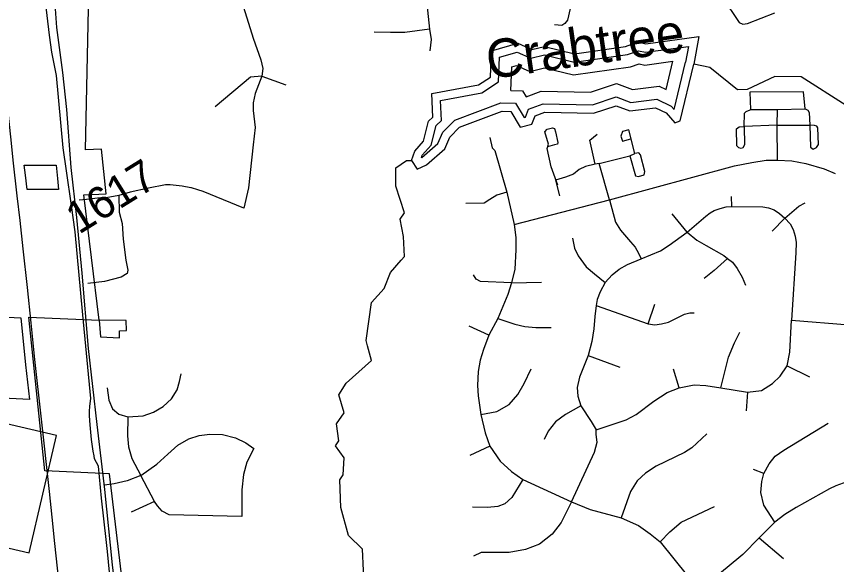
# Model space of a CAD drawing. Extents: x 2001466 to 31450019, y -30647475 to 847247.
# Drawn here: x 31424456 to 31430873, y -30642711 to -30638422 of the extents above; entities that cross this region are included whole.
import ezdxf

# ---------------------------------------------------------------- set-up
doc = ezdxf.new("R2010")
doc.units = 0
for name, color, linetype in [('Exist Boundary Political City Limit New', 7, 'Continuous'), ('Exist Boundary Political City Limit New Hole', 7, 'Continuous'), ('Exist Hydrographic Buffer Line', 7, 'Continuous'), ('Exist Hydrographic Creek Single Shore', 7, 'Continuous'), ('Exist Hydrographic Creek Single Shore Label', 7, 'Continuous'), ('Exist Hydrographic Lake Shore', 7, 'Continuous'), ('Exist Railroad Mainline', 7, 'Continuous'), ('Exist Road Non-System Type 51', 7, 'Continuous'), ('Exist Road Primary NC Shield CELL', 7, 'Continuous'), ('Exist Road Primary NC UnDivided 4 Lane Attributed', 7, 'Continuous'), ('Exist Road Secondary Type 51 Attributed', 7, 'Continuous'), ('Exist Road Secondary Type 51 Number Label', 7, 'Continuous'), ('Map Preparation Boundary City Limit Buffer Line', 7, 'Continuous')]:
    doc.layers.add(name, color=color, linetype=linetype)

msp = doc.modelspace()

# ---------------------------------------------------------------- linework, layer by layer
at = {"layer": 'Exist Boundary Political City Limit New'}
msp.add_lwpolyline([(31424784.4, -30639775.1), (31424539.4, -30639775.8), (31424526.3, -30639663.5), (31424515.9, -30639586.1), (31424766.3, -30639585.1), (31424776.6, -30639688.9), (31424784.4, -30639775.1)], dxfattribs=at)
at = {"layer": 'Exist Boundary Political City Limit New Hole'}
for points in [[(31425103.4, -30640799.7), (31424982.5, -30639817.1), (31425157.5, -30639808.8), (31425122, -30639460.1), (31424996.9, -30639465), (31425043.5, -30637254.1)], [(31423354.1, -30640723.4), (31424489.9, -30640781.1), (31424527.6, -30641147.8), (31424558.8, -30641418), (31423353.6, -30641358.6), (31423342.8, -30641816), (31423342.6, -30641817.5), (31423341, -30641901.4), (31423337.1, -30642129.2)], [(31428945.4, -30646055.6), (31428929.5, -30645972.4), (31428870.4, -30645747), (31428785, -30645335.7), (31427728.9, -30645351.2), (31427739.3, -30644409), (31427743.8, -30644133.5), (31425433.1, -30644079.4), (31425183.4, -30642000.8), (31424679.4, -30641978.1), (31424552.8, -30640776), (31425103.4, -30640799.7)], [(31425103.4, -30640799.7), (31425115, -30640929.1), (31425263, -30640937), (31425263, -30640881.9), (31425318, -30640880.3), (31425314.9, -30640801.7), (31425103.4, -30640799.7)]]:
    msp.add_lwpolyline(points, dxfattribs=at)
at = {"layer": 'Exist Hydrographic Buffer Line'}
for points in [[(31427625, -30639528.4), (31427631.8, -30639508.2), (31427700.1, -30639429.1), (31427740.4, -30639275.4), (31427781.3, -30639235.5), (31427774.5, -30639079.2), (31428097.5, -30639019.2), (31428228.9, -30638932.9), (31428236.3, -30638740.4), (31428375.4, -30638701.6)], [(31428375.4, -30638701.6), (31428482.3, -30638749.2), (31428588.4, -30638723.5), (31428819.4, -30638780), (31429236.8, -30638719.9), (31429324.6, -30638690), (31429377.2, -30638702.7), (31429715.1, -30638656.3), (31429691.4, -30638780.8)], [(31428324.7, -30639001.6), (31428416.7, -30639003.5), (31428445.1, -30639050), (31428561.4, -30639006.5), (31428947.3, -30639014.3), (31429151.2, -30638945.9), (31429276.6, -30638993.8), (31429485.2, -30638967.3), (31429538.8, -30638993.9), (31429592.2, -30638772.6)], [(31428367.7, -30638805.9), (31428472.9, -30638852.8), (31428588.3, -30638824.8), (31428814.5, -30638880.1), (31429259.9, -30638816), (31429329.2, -30638792.4), (31429372.1, -30638802.8), (31429592.2, -30638772.6)], [(31427625, -30639528.4), (31427629.4, -30639526.4), (31427753.6, -30639417), (31427793.5, -30639328.5), (31427886.6, -30639232.5), (31428245.3, -30639098.4), (31428360.8, -30639100.8), (31428429, -30639212.5), (31428440.3, -30639209.5), (31428464, -30639148), (31428578.3, -30639105.3), (31428962.4, -30639113.1), (31429149.1, -30639050.5), (31429264.5, -30639094.6), (31429468, -30639068.7), (31429580.3, -30639124.5), (31429602.5, -30639149.8), (31429691.4, -30638780.8)], [(31428324.7, -30639001.6), (31428331.9, -30638815.9), (31428367.7, -30638805.9)]]:
    msp.add_lwpolyline(points, dxfattribs=at)
at = {"layer": 'Exist Hydrographic Creek Single Shore'}
for points in [[(31432408.5, -30639188.5), (31432405.5, -30639190), (31432222.6, -30639199.4), (31431991.8, -30639075.9), (31431979.6, -30639072.1), (31431959.4, -30639071.2), (31431940.6, -30639078.7), (31431888.3, -30639128.6), (31431861, -30639144.6), (31431805.5, -30639167.9), (31431564.6, -30639290.9), (31431414.5, -30639274.8), (31430947.6, -30639117.6), (31430597.5, -30638893.9), (31430389.6, -30638892.9), (31430172.5, -30638993.4), (31430097.6, -30638995.2), (31429880.5, -30638820.2), (31429755.6, -30638794.7)], [(31427467.6, -30640329.2), (31427492.6, -30640300.3), (31427483.6, -30640142.6), (31427458.6, -30640007.6), (31427491.6, -30639959.1), (31427424.6, -30639751), (31427424.6, -30639606.7), (31427507.6, -30639549.2), (31427548.6, -30639550.1)], [(31427204.4, -30640998), (31427193.5, -30640957), (31427234.5, -30640659.2), (31427334.6, -30640549.7), (31427383.6, -30640426), (31427467.6, -30640329.2)], [(31427353.8, -30644196.2), (31427307.5, -30643958.2), (31427372.5, -30643414.9), (31427114.5, -30643265.2), (31427089.5, -30643215.5), (31427180.6, -30642925.4), (31427163.5, -30642590.3), (31427054.7, -30642483.1), (31426995.6, -30642265.4), (31426987.6, -30642048.6), (31427011.6, -30642009.8), (31427019.6, -30641875.5), (31426953.6, -30641782.2), (31426978.6, -30641743.3), (31426961.6, -30641608.4), (31427019.6, -30641524.3), (31426977.6, -30641382.4), (31427035.6, -30641291.7), (31427235.5, -30641115.3), (31427204.4, -30640998)]]:
    msp.add_lwpolyline(points, dxfattribs=at)
at = {"layer": 'Exist Hydrographic Lake Shore'}
for points in [[(31428380.5, -30638632), (31428488.6, -30638680.2), (31428588.4, -30638655.9), (31428822.6, -30638713.2), (31429221.4, -30638655.8), (31429321.5, -30638621.7), (31429380.6, -30638636), (31429796.6, -30638578.9), (31429755.6, -30638794.7)], [(31427548.6, -30639550.1), (31427573.6, -30639475.1), (31427640.5, -30639397.8), (31427681.5, -30639241.2), (31427714.5, -30639209), (31427706.5, -30639025.1), (31428072.5, -30638957.1), (31428164.6, -30638896.6), (31428172.6, -30638690.1), (31428380.5, -30638632)], [(31427548.6, -30639550.1), (31427590.5, -30639616.6), (31427665.5, -30639582), (31427807.6, -30639456.9), (31427848.6, -30639365.9), (31427923.5, -30639288.8), (31428256.5, -30639164.3), (31428323.5, -30639165.7), (31428398.6, -30639288.6), (31428489.6, -30639264.2), (31428514.6, -30639199.1), (31428589.5, -30639171.1), (31428972.5, -30639178.9), (31429147.6, -30639120.2), (31429256.5, -30639161.7), (31429456.6, -30639136.3), (31429539.5, -30639177.4), (31429606.5, -30639254.2), (31429648.6, -30639238.6), (31429755.6, -30638794.7)]]:
    msp.add_lwpolyline(points, dxfattribs=at)
at = {"layer": 'Exist Railroad Mainline'}
msp.add_lwpolyline([(31425204.7, -30642987.6), (31425168.5, -30642608.8), (31425160.5, -30642538.9), (31425121, -30642191.8), (31425098.1, -30641941.3), (31425067.3, -30641884.7), (31425063.8, -30641860.6), (31425056.5, -30641824.5), (31425044.4, -30641732.2), (31425032.7, -30641618), (31425028.2, -30641545.9), (31425026.9, -30641513.9), (31425029.7, -30641471.9), (31425038.9, -30641412.1), (31424976.8, -30640755.5), (31424915.6, -30640108), (31424886.4, -30639900.3), (31424848.5, -30639629.8), (31424823.2, -30639449.6), (31424770.6, -30638884.5), (31424734.4, -30638701.8), (31424715.1, -30638567.4), (31424682.5, -30638304.7)], dxfattribs=at)
at = {"layer": 'Exist Road Non-System Type 51'}
msp.add_line((31426376.5, -30638889.4), (31426562.9, -30638956.5), dxfattribs=at)
for points in [[(31425944.2, -30637390.2), (31425996.4, -30637546.8), (31426018.7, -30637576.6), (31426100.7, -30637576.6), (31426130.6, -30637591.6), (31426138, -30637643.8), (31426167.8, -30638031.6), (31426220, -30638307.6), (31426309.4, -30638591), (31426369.1, -30638762.6), (31426384, -30638829.7), (31426376.5, -30638889.4)], [(31429739.5, -30637869.5), (31429708.8, -30637984.1), (31429700.4, -30638031.6), (31429714.3, -30638081.9), (31429750.6, -30638118.2), (31429979.7, -30638288.7), (31430010.4, -30638322.3), (31430049.5, -30638375.4), (31430110.9, -30638470.4), (31430138.8, -30638481.6), (31430175.2, -30638476), (31430390.2, -30638394.9)], [(31427655.5, -30638199.3), (31427689, -30638520.7)], [(31428789.9, -30638358.6), (31428767.6, -30638450.8), (31428748, -30638476), (31428722.9, -30638492.8), (31428667, -30638487.2)], [(31427689, -30638520.7), (31427496.3, -30638548.6), (31427381.8, -30638548.6), (31427256.1, -30638545.9)], [(31427689, -30638520.7), (31427700.2, -30638601.7), (31427691.8, -30638691.2)], [(31426376.5, -30638889.4), (31426324.3, -30639023.6), (31426309.4, -30639098.2), (31426309.4, -30639157.9), (31426324.3, -30639292.1), (31426309.4, -30639426.4), (31426272.2, -30639762), (31426236.8, -30639922.4), (31425916.1, -30639792), (31425874.4, -30639779.1), (31425825.6, -30639763.6)], [(31426376.5, -30638889.4), (31426287.1, -30638896.8), (31426011.3, -30639128)], [(31430411.7, -30639546.5), (31430407.2, -30639272), (31430411.7, -30639150.4), (31430627.6, -30639145.9), (31430614.1, -30639010.9), (31430195.8, -30639015.4), (31430200.3, -30639150.4), (31430411.7, -30639150.4)], [(31430407.2, -30639272), (31430150.7, -30639284.3), (31430152, -30639180), (31430164.7, -30639164.7), (31430196.5, -30639153.3)], [(31430196.5, -30639153.3), (31430200.3, -30639150.4)], [(31430627.6, -30639145.9), (31430648.9, -30639155.8), (31430659, -30639173.6), (31430664.1, -30639272.8), (31430669.2, -30639444.5), (31430689.5, -30639459.7), (31430714.9, -30639448.3), (31430732.7, -30639424.1), (31430727.7, -30639293.2), (31430720, -30639280.4), (31430701, -30639274.1), (31430664.1, -30639272.8)], [(31430150.7, -30639284.3), (31430153.3, -30639426.7), (31430139.3, -30639449.6), (31430126.6, -30639454.7), (31430108.8, -30639449.6), (31430092.3, -30639435.6), (31430091, -30639300.8), (31430110.1, -30639285.5), (31430149.5, -30639283)], [(31430407.2, -30639272), (31430664.1, -30639272.8)], [(31428691.4, -30639742.4), (31428641.3, -30639598.3), (31428607.6, -30639456.5), (31428618.8, -30639420.5), (31428589.6, -30639323.7), (31428609.8, -30639303.5), (31428650.3, -30639294.5), (31428666.1, -30639299), (31428672.8, -30639326), (31428693, -30639407), (31428688.5, -30639420.5), (31428666.1, -30639427.3), (31428612, -30639442.4)], [(31428985.4, -30639578), (31428942.7, -30639391.2), (31428998.9, -30639344)], [(31429294, -30639494.8), (31429246.7, -30639310.2), (31429199.5, -30639321.5), (31429186, -30639359.7), (31429199.5, -30639398), (31429264.6, -30639380)], [(31428159.3, -30639369.2), (31428177.8, -30639449), (31428200.1, -30639471.3), (31428292.9, -30639796.3)], [(31429016.9, -30639571.3), (31429255.7, -30639512.8), (31429300.7, -30639670.3), (31429323.2, -30639674.8), (31429368.2, -30639661.3), (31429372.7, -30639634.3), (31429338.9, -30639503.8), (31429325.4, -30639488), (31429294, -30639494.8)], [(31429095.6, -30639857.1), (31430074.4, -30639591.5), (31430209.3, -30639564.5), (31430321.7, -30639546.5), (31430411.7, -30639546.5)], [(31429255.7, -30639512.8), (31429294, -30639494.8)], [(31430411.7, -30639546.5), (31430524.1, -30639551), (31430632.1, -30639573.5), (31430776, -30639614), (31430861.5, -30639650.1)], [(31428985.4, -30639578), (31428908.9, -30639596), (31428859.5, -30639618.5), (31428814.5, -30639656.8), (31428751.5, -30639679.3), (31428675, -30639701.8)], [(31429016.9, -30639571.3), (31428985.4, -30639578)], [(31429095.6, -30639857.1), (31429016.9, -30639571.3)], [(31425825.6, -30639763.6), (31425820.7, -30639762), (31425753, -30639750.6), (31425659.2, -30639738.7), (31425623.2, -30639740), (31425490.6, -30639765.3), (31425346, -30639796.3), (31425256.6, -30639821.7)], [(31428675, -30639701.8), (31428706.5, -30639825.6)], [(31428292.9, -30639796.3), (31428214.9, -30639820.4), (31428159.3, -30639853.8), (31428114.7, -30639881.7), (31427971.8, -30639885.4)], [(31428292.9, -30639796.3), (31428350.4, -30640050.7)], [(31425256.6, -30639821.7), (31425158.8, -30639840.3), (31425089.8, -30639844.1), (31425004.1, -30639853.4), (31424948.2, -30639859)], [(31425256.6, -30639821.7), (31425260.3, -30639952.2), (31425282.7, -30640041.7), (31425290.1, -30640164.8), (31425312.5, -30640328.9), (31425327.4, -30640407.2), (31425323.7, -30640433.3), (31425275.2, -30640463.1), (31425144.8, -30640496.7), (31425016, -30640512)], [(31428350.4, -30640050.7), (31429095.6, -30639857.1)], [(31429095.6, -30639857.1), (31429144.8, -30640030.6), (31429183.1, -30640094), (31429261.2, -30640185.5), (31429298.1, -30640228.3), (31429324.7, -30640274.1), (31429343.8, -30640319.8)], [(31430053.4, -30639908.1), (31430050.4, -30639829.9)], [(31429705.1, -30640110.3), (31429851.4, -30639983.4), (31429885.3, -30639958.3), (31429916.3, -30639940.6), (31429962, -30639924.3), (31430009.1, -30639912.5), (31430053.4, -30639908.1)], [(31430053.4, -30639908.1), (31430295.2, -30639912.5), (31430339.5, -30639918.4), (31430383.7, -30639934.7), (31430427.9, -30639962.7), (31430469.2, -30640001.1)], [(31430469.2, -30640001.1), (31430578.3, -30639905.2), (31430627, -30639881.6)], [(31429705.1, -30640110.3), (31429587.1, -30639967.1)], [(31428350.4, -30640050.7), (31428363.4, -30640150.9), (31428363.4, -30640249.3), (31428356, -30640399.8), (31428330, -30640507.5)], [(31430469.2, -30640001.1), (31430368.9, -30640101.4)], [(31430469.2, -30640001.1), (31430509, -30640045.3), (31430532.6, -30640088.1), (31430548.8, -30640141.3), (31430556.2, -30640191.4), (31430553.3, -30640271.1), (31430519.4, -30640797.9)], [(31429343.8, -30640319.8), (31429495.7, -30640256.4), (31429563.5, -30640212.1), (31429705.1, -30640110.3)], [(31429705.1, -30640110.3), (31429779.1, -30640172.2), (31429852.8, -30640215), (31429991.5, -30640291.8), (31430020.9, -30640315.4)], [(31428806.1, -30640156.4), (31428823.6, -30640235.1), (31428851.9, -30640294.1), (31428915.3, -30640381.5), (31428978.6, -30640436.1), (31429063.7, -30640503.9)], [(31430020.9, -30640315.4), (31429914.8, -30640409.8), (31429836.6, -30640471.8)], [(31430020.9, -30640315.4), (31430059.3, -30640344.9), (31430096.1, -30640393.6), (31430134.5, -30640461.5), (31430159.6, -30640524.9)], [(31429063.7, -30640503.9), (31429116.2, -30640444.9), (31429172.9, -30640399), (31429238.4, -30640361.8), (31429343.8, -30640319.8)], [(31428330, -30640507.5), (31428086.9, -30640496.3), (31428053.5, -30640477.7), (31428031.2, -30640442.5)], [(31428330, -30640507.5), (31428302.1, -30640598.4), (31428222.4, -30640786)], [(31428330, -30640507.5), (31428565.6, -30640501.9)], [(31429063.7, -30640503.9), (31429022.3, -30640576), (31429000.4, -30640637.2), (31428991.7, -30640683)], [(31428991.7, -30640683), (31428981.2, -30640770.4), (31428974.7, -30640866.6), (31428957.2, -30640964.9), (31428928.8, -30641074.2)], [(31428991.7, -30640683), (31429400, -30640827.3)], [(31429400, -30640827.3), (31429452.4, -30640672.1)], [(31429400, -30640827.3), (31429452.4, -30640833.8), (31429502.6, -30640827.3), (31429559.4, -30640814.1), (31429624.9, -30640781.4), (31429683.9, -30640750.8), (31429725.4, -30640739.9), (31429758.1, -30640742)], [(31428222.4, -30640786), (31428153.7, -30640916)], [(31428222.4, -30640786), (31428356, -30640830.6), (31428433.9, -30640849.1), (31428519.2, -30640856.5), (31428639.9, -30640856.5)], [(31430486.8, -30641154.7), (31430507.3, -30641048.7), (31430519.4, -30640797.9)], [(31430519.4, -30640797.9), (31430972.8, -30640834.9), (31431098.7, -30640861.3)], [(31428153.7, -30640916), (31427997.8, -30640845.4)], [(31429968.8, -30641327.5), (31430027.3, -30641087.4), (31430074.2, -30640976.1), (31430115.1, -30640891.2)], [(31428153.7, -30640916), (31428111, -30641027.4), (31428085, -30641110.9), (31428068.3, -30641200.1), (31428064.6, -30641309.6), (31428068.3, -30641391.3), (31428090.6, -30641536.2)], [(31428928.8, -30641074.2), (31428862.3, -30641245.5), (31428844.8, -30641324.6), (31428847.7, -30641391.9), (31428871.1, -30641468.1)], [(31428928.8, -30641074.2), (31429177.7, -30641165.9)], [(31428090.6, -30641536.2), (31428214.9, -30641513.9), (31428311.4, -30641458.2), (31428380.1, -30641380.2), (31428430.2, -30641292.9), (31428484, -30641179.6)], [(31429640.8, -30641327.5), (31429596.9, -30641181.1)], [(31430176.6, -30641362.6), (31430284.9, -30641348), (31430372.6, -30641295.3), (31430431.2, -30641236.7), (31430486.8, -30641154.7)], [(31430486.8, -30641154.7), (31430662.4, -30641242.6)], [(31425326.9, -30641553.9), (31425448.1, -30641546.4), (31425529.8, -30641519.2), (31425604.1, -30641474.6), (31425668.4, -30641415.2), (31425713, -30641343.4), (31425732.8, -30641279), (31425745.2, -30641219.5)], [(31425166, -30641328.5), (31425178.4, -30641425.1), (31425208.1, -30641492), (31425257.6, -30641534.1), (31425326.9, -30641553.9)], [(31428991.1, -30641655.5), (31429228.1, -30641579.3), (31429304.2, -30641535.4), (31429444.7, -30641432.9), (31429547.1, -30641365.6), (31429640.8, -30641327.5)], [(31429640.8, -30641327.5), (31429757.8, -30641304.1), (31429851.5, -30641309.9), (31429968.8, -30641327.5)], [(31429968.8, -30641327.5), (31430176.6, -30641362.6)], [(31430176.6, -30641362.6), (31430164.9, -30641509.1)], [(31428871.1, -30641468.1), (31428751.1, -30641535.4), (31428675, -30641594), (31428616.5, -30641667.2), (31428584.3, -30641731.6)], [(31428871.1, -30641468.1), (31428953.1, -30641591), (31428991.1, -30641655.5)], [(31428090.6, -30641536.2), (31428124.5, -30641680.9), (31428161.2, -30641783.6)], [(31425326.9, -30641553.9), (31425324.4, -30641702.5), (31425334.3, -30641789.2), (31425359, -30641880.8), (31425430.8, -30642014.6)], [(31428798.9, -30642220.1), (31428978.5, -30641831.3), (31429000.5, -30641754.3), (31428993.1, -30641691.9), (31428991.1, -30641655.5)], [(31430304.8, -30641997.5), (31430345.7, -30641921.4), (31430392.5, -30641862.8), (31430459.9, -30641815.9), (31430808.1, -30641605.1)], [(31425430.8, -30642014.6), (31425554.6, -30641925.4), (31425641.2, -30641846.1), (31425717.9, -30641776.8), (31425804.6, -30641727.3), (31425886.2, -30641700), (31425970.4, -30641690.1), (31426069.4, -30641692.6), (31426170.9, -30641719.8), (31426250.1, -30641759.4), (31426314.4, -30641801.6), (31426260, -30641910.5), (31426232.7, -30642007.1), (31426220.4, -30642126), (31426220.4, -30642334.1), (31425651.1, -30642321.7), (31425596.6, -30642292), (31425559.5, -30642252.3), (31425537.2, -30642217.6)], [(31429858.1, -30641688.3), (31429740.8, -30641798.3), (31429682.1, -30641835), (31429462.2, -30641941.3), (31429378, -30641996.3), (31429312, -30642055), (31429260.7, -30642139.4), (31429187.4, -30642344.7)], [(31428161.2, -30641783.6), (31428003.6, -30641857)], [(31428161.2, -30641783.6), (31428241.8, -30641901), (31428329.8, -30641981.7), (31428417.7, -30642044)], [(31430304.8, -30641997.5), (31430222.8, -30641968.2)], [(31425430.8, -30642014.6), (31425321.9, -30642056.7), (31425220.4, -30642079), (31425144.5, -30642089.6)], [(31425537.2, -30642217.6), (31425430.8, -30642014.6)], [(31428417.7, -30642044), (31428333.4, -30642187), (31428278.5, -30642234.7), (31428223.5, -30642256.7), (31428142.9, -30642264.1), (31428025.6, -30642260.4)], [(31428417.7, -30642044), (31428798.9, -30642220.1)], [(31430389.6, -30642378.2), (31430304.8, -30642246.4), (31430281.3, -30642146.8), (31430287.2, -30642061.9), (31430304.8, -30641997.5)], [(31431254.1, -30642055.5), (31431031.7, -30642052.6), (31430952.7, -30642064.3), (31430867.8, -30642093.6), (31430816.9, -30642117.6), (31430556.4, -30642264), (31430468.6, -30642319.6), (31430389.6, -30642378.2)], [(31425537.2, -30642217.6), (31425354.1, -30642301.9)], [(31428798.9, -30642220.1), (31428718.3, -30642381.4), (31428648.6, -30642473.1), (31428549.7, -30642550.1), (31428439.7, -30642594.1), (31428311.5, -30642616.1), (31428091.6, -30642616.1), (31428032.9, -30642645.5)], [(31428798.9, -30642220.1), (31428945.5, -30642278.7), (31429187.4, -30642344.7)], [(31429491.9, -30642532.5), (31429568.9, -30642455.5), (31429656.9, -30642378.5), (31429917.1, -30642257.5)], [(31429187.4, -30642344.7), (31429323.3, -30642404.2), (31429415, -30642470.2), (31429491.9, -30642532.5)], [(31430389.6, -30642378.2), (31430266.7, -30642501.2)], [(31429491.9, -30642532.5), (31429707.8, -30642799.3)], [(31430266.7, -30642501.2), (31430140.9, -30642632.4), (31430018, -30642734.9), (31429900.9, -30642831.5)], [(31430266.7, -30642501.2), (31430456.9, -30642662.2)]]:
    msp.add_lwpolyline(points, dxfattribs=at)
at = {"layer": 'Exist Road Primary NC Shield CELL'}
msp.add_lwpolyline([(31424556.4, -30642618.3), (31424769.6, -30641700.9), (31423852.2, -30641487.7), (31423639, -30642405.1), (31424556.4, -30642618.3)], dxfattribs=at)
at = {"layer": 'Exist Road Primary NC UnDivided 4 Lane Attributed'}
msp.add_lwpolyline([(31424905.9, -30643922.8), (31424855.6, -30643460.2), (31424811.8, -30643051.4), (31424758, -30642545.7), (31424735, -30642339), (31424713.8, -30642139.9), (31424653.5, -30641574.3), (31424601.3, -30641107.1), (31424571.7, -30640818.1), (31424541.8, -30640543), (31424509.5, -30640240.2), (31424484.9, -30640017.4), (31424461.1, -30639826.8), (31424431.9, -30639547.8), (31424414.3, -30639386.5), (31424400.5, -30639243.5), (31424381.3, -30639066), (31424360.1, -30638870), (31424337.1, -30638669.5), (31424315.6, -30638468.1), (31424291, -30638242.2), (31424270.3, -30638039.3), (31424243.4, -30637800.3), (31424220.4, -30637608)], dxfattribs=at)
at = {"layer": 'Exist Road Secondary Type 51 Attributed'}
msp.add_lwpolyline([(31425349.1, -30643895.2), (31425296.4, -30643448.8), (31425207.9, -30642712), (31425148.4, -30642122.6), (31425088.8, -30641614.5), (31425021.3, -30641020.3), (31424971.4, -30640431.7), (31424927.9, -30639995.3), (31424884.5, -30639604.8), (31424850.7, -30639149), (31424820.1, -30638861.6), (31424771.8, -30638509.7), (31424749.3, -30638177.9), (31424736.4, -30637830.9), (31424736.4, -30637532.2), (31424729.2, -30637474.8)], dxfattribs=at)
at = {"layer": 'Map Preparation Boundary City Limit Buffer Line'}
for points in [[(31425103.4, -30640799.7), (31424982.5, -30639817.1), (31425157.5, -30639808.8), (31425122, -30639460.1), (31424996.9, -30639465), (31425043.5, -30637254.1)], [(31424784.4, -30639775.1), (31424539.4, -30639775.8), (31424526.3, -30639663.5), (31424515.9, -30639586.1), (31424766.3, -30639585.1), (31424776.6, -30639688.9), (31424784.4, -30639775.1)], [(31423354.1, -30640723.4), (31424489.9, -30640781.1), (31424527.6, -30641147.8), (31424558.8, -30641418), (31423353.6, -30641358.6), (31423342.8, -30641816), (31423342.6, -30641817.5), (31423341, -30641901.4), (31423337.1, -30642129.2)], [(31428945.4, -30646055.6), (31428929.5, -30645972.4), (31428870.4, -30645747), (31428785, -30645335.7), (31427728.9, -30645351.2), (31427739.3, -30644409), (31427743.8, -30644133.5), (31425433.1, -30644079.4), (31425183.4, -30642000.8), (31424679.4, -30641978.1), (31424552.8, -30640776), (31425103.4, -30640799.7)], [(31425103.4, -30640799.7), (31425115, -30640929.1), (31425263, -30640937), (31425263, -30640881.9), (31425318, -30640880.3), (31425314.9, -30640801.7), (31425103.4, -30640799.7)]]:
    msp.add_lwpolyline(points, dxfattribs=at)

# ---------------------------------------------------------------- texts
at = {"layer": 'Exist Hydrographic Creek Single Shore Label'}
msp.add_text('Crabtree', height=300, rotation=8.19937, dxfattribs=at).set_placement((31428153.9, -30638913.8))
at = {"layer": 'Exist Road Secondary Type 51 Number Label'}
msp.add_text('1617', height=250, rotation=31.91803, dxfattribs=at).set_placement((31424945, -30640131.6))

doc.saveas('drawing.dxf')
